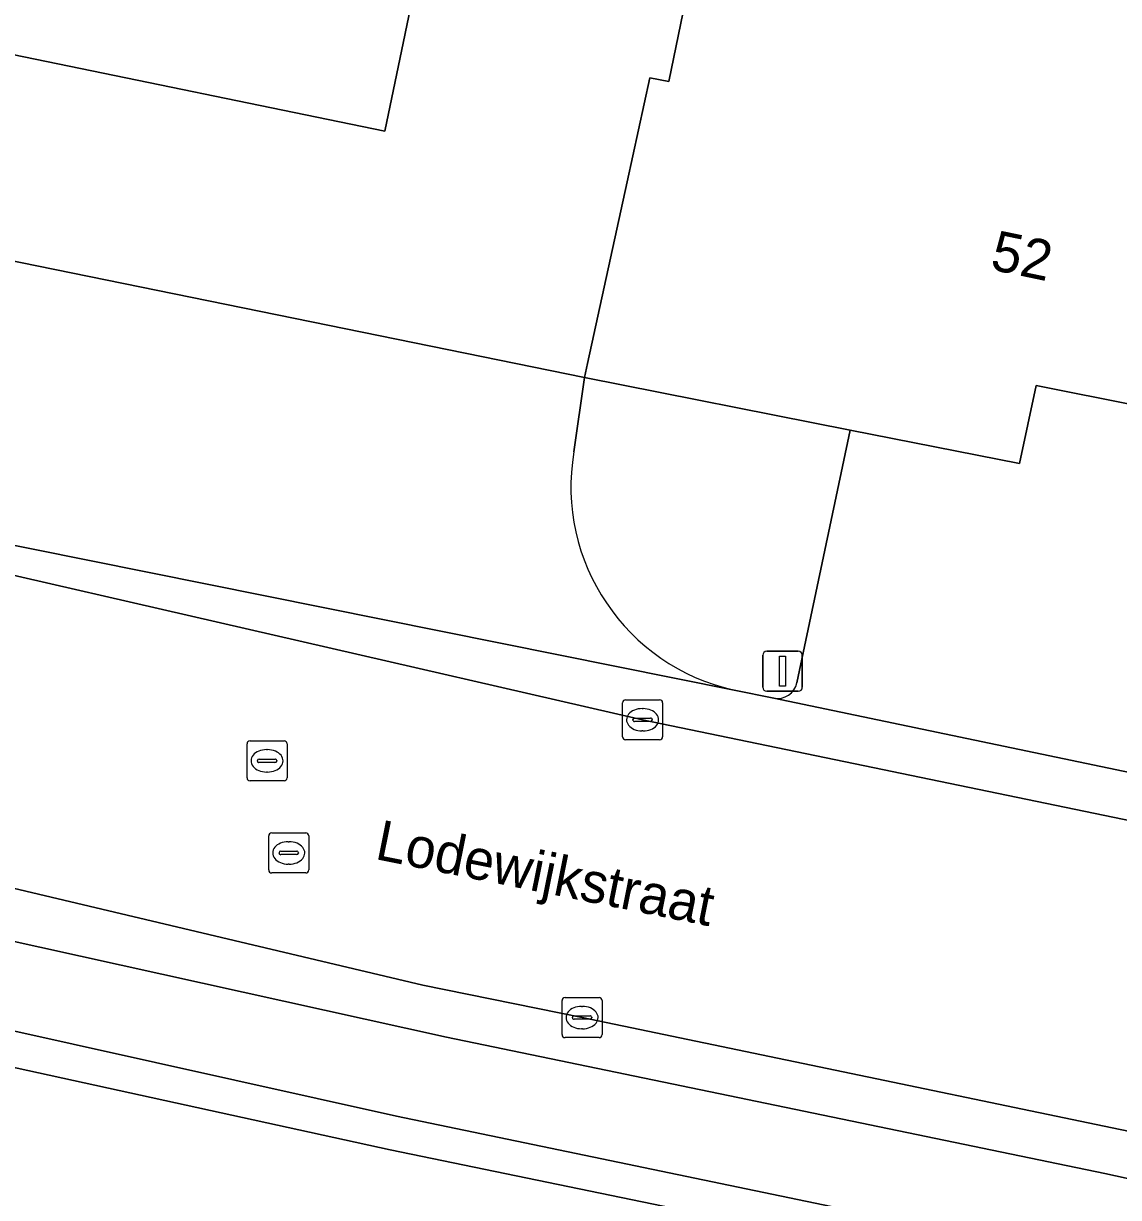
# Model space of a CAD drawing. Extents: x 157692 to 159674, y 381452 to 383291.
# Drawn here: x 159217.16 to 159244.53, y 382781.66 to 382811 of the extents above; entities that cross this region are included whole.
import ezdxf

# ---------------------------------------------------------------- set-up
doc = ezdxf.new("R2010")
doc.units = 0
for name, color, linetype in [('IMGEO_Erf', 7, 'Continuous'), ('IMGEO_Kolk', 7, 'Continuous'), ('IMGEO_Lichtmast', 7, 'Continuous'), ('IMGEO_Openbare_ruimte_label', 7, 'Continuous'), ('IMGEO_Pand', 7, 'Continuous'), ('IMGEO_Pand_nummerreeks', 7, 'Continuous'), ('IMGEO_Parkeervlak_open', 7, 'Continuous'), ('IMGEO_Rijbaan_lokaal_open', 7, 'Continuous'), ('IMGEO_Rioolput', 7, 'Continuous'), ('IMGEO_Voetpad_open', 7, 'Continuous')]:
    doc.layers.add(name, color=color, linetype=linetype)

msp = doc.modelspace()

# ---------------------------------------------------------------- linework, layer by layer
at = {"layer": 'IMGEO_Erf'}
for points in [[(159234.651, 382849.296), (159227.207, 382813.206), (159226.197, 382808.309), (159207.572, 382812.152), (159204.778, 382812.728), (159204.538, 382812.778), (159202.484, 382811.092), (159201.069, 382810.709), (159193.181, 382809.902), (159231.186, 382802.159), (159231.261, 382802.503), (159232.248, 382807.046), (159232.812, 382809.643), (159233.291, 382809.557), (159239.291, 382838.713), (159258.496, 382834.723), (159278.194, 382830.631), (159272.447, 382801.43), (159272.919, 382801.346), (159272.465, 382799.071), (159271.486, 382794.167), (159277.834, 382792.902), (159278.758, 382797.353)], [(159243.642, 382779.274), (159226.323, 382782.851), (159197.741, 382789.11), (159197.632, 382788.694), (159193.104, 382789.617), (159193.073, 382789.513), (159182.409, 382791.686), (159178.111, 382792.57), (159172.683, 382793.724), (159171.695, 382788.879), (159170.698, 382783.992), (159170.339, 382784.066), (159170.381, 382784.27), (159150.872, 382788.248), (159150.827, 382788.03), (159150.454, 382788.106), (159150.731, 382789.466), (159147.041, 382790.224), (159146.363, 382791.336), (159116.047, 382773.54)]]:
    msp.add_lwpolyline(points, dxfattribs=at)
at = {"layer": 'IMGEO_Kolk'}
for p, q in [((159232.134, 382793.174), (159232.134, 382794.026)), ((159232.209, 382794.1), (159233.061, 382794.1)), ((159232.622, 382793.88), (159232.647, 382793.88)), ((159233.135, 382794.026), (159233.135, 382793.174)), ((159232.393, 382793.594), (159232.393, 382793.606)), ((159232.831, 382793.557), (159232.433, 382793.557)), ((159232.436, 382793.643), (159232.834, 382793.643)), ((159232.877, 382793.606), (159232.877, 382793.594)), ((159232.645, 382793.32), (159232.62, 382793.32)), ((159233.061, 382793.1), (159232.209, 382793.1)), ((159230.622, 382785.731), (159230.622, 382786.583)), ((159230.697, 382786.657), (159231.549, 382786.657)), ((159231.623, 382786.583), (159231.623, 382785.731)), ((159230.924, 382786.2), (159231.322, 382786.2)), ((159231.11, 382786.437), (159231.135, 382786.437)), ((159230.881, 382786.151), (159230.881, 382786.163)), ((159231.319, 382786.114), (159230.921, 382786.114)), ((159231.365, 382786.163), (159231.365, 382786.151)), ((159231.549, 382785.657), (159230.697, 382785.657)), ((159231.133, 382785.877), (159231.108, 382785.877))]:
    msp.add_line(p, q, dxfattribs=at)
for points in [[(159232.134, 382793.174), (159232.134, 382794.026)], [(159232.209, 382794.1), (159233.061, 382794.1)], [(159233.135, 382794.026), (159233.135, 382793.174)], [(159233.061, 382793.1), (159232.209, 382793.1)], [(159230.622, 382785.731), (159230.622, 382786.583)], [(159230.697, 382786.657), (159231.549, 382786.657)], [(159231.623, 382786.583), (159231.623, 382785.731)], [(159231.549, 382785.657), (159230.697, 382785.657)]]:
    msp.add_lwpolyline(points, dxfattribs=at)
for centre, radius, start, end in [((159232.211, 382794.024), 0.0765, 91.552, 178.448), ((159232.211, 382794.024), 0.0765, 91.552, 178.448), ((159233.059, 382794.024), 0.0765, 1.552, 88.448), ((159233.059, 382794.024), 0.0765, 1.552, 88.448), ((159232.433, 382793.603), 0.0403, 85.8775, 175.7526), ((159232.43, 382793.593), 0.0366, 178.938, 274.7102), ((159232.834, 382793.6), 0.043, 264.8664, 352.4533), ((159232.838, 382793.605), 0.0386, 1.7309, 96.639), ((159232.211, 382793.176), 0.0765, 181.552, 268.448), ((159232.211, 382793.176), 0.0765, 181.552, 268.448), ((159233.059, 382793.176), 0.0765, 271.552, 358.448), ((159233.059, 382793.176), 0.0765, 271.552, 358.448), ((159230.699, 382786.581), 0.0765, 91.552, 178.448), ((159230.699, 382786.581), 0.0765, 91.552, 178.448), ((159231.547, 382786.581), 0.0765, 1.552, 88.448), ((159231.547, 382786.581), 0.0765, 1.552, 88.448), ((159230.921, 382786.16), 0.0403, 85.8775, 175.7526), ((159231.326, 382786.162), 0.0386, 1.7309, 96.639), ((159230.918, 382786.15), 0.0366, 178.938, 274.7102), ((159231.322, 382786.157), 0.043, 264.8664, 352.4533), ((159230.699, 382785.733), 0.0765, 181.552, 268.448), ((159230.699, 382785.733), 0.0765, 181.552, 268.448), ((159231.547, 382785.733), 0.0765, 271.552, 358.448), ((159231.547, 382785.733), 0.0765, 271.552, 358.448)]:
    msp.add_arc(centre, radius, start, end, dxfattribs=at)
for centre, major_axis, ratio, start_param, end_param in [((159232.621, 382793.6), (-0.387, 0.002), 0.722429, 4.712389, 7.853982), ((159232.646, 382793.6), (-0.39, 0.002), 0.717154, 1.570796, 4.712389), ((159231.109, 382786.157), (-0.387, 0.002), 0.722429, 4.712389, 7.853982), ((159231.134, 382786.157), (-0.39, 0.002), 0.717154, 1.570796, 4.712389)]:
    msp.add_ellipse(centre, major_axis=major_axis, ratio=ratio, start_param=start_param, end_param=end_param, dxfattribs=at)
at = {"layer": 'IMGEO_Lichtmast'}
for p, q in [((159235.737, 382795.313), (159236.527, 382795.313)), ((159236.527, 382795.313), (159235.737, 382795.313)), ((159235.637, 382794.413), (159235.637, 382795.213)), ((159235.637, 382795.213), (159235.637, 382794.413)), ((159236.627, 382795.213), (159236.627, 382794.413)), ((159236.627, 382794.413), (159236.627, 382795.213)), ((159236.527, 382794.313), (159235.737, 382794.313)), ((159235.737, 382794.313), (159236.527, 382794.313))]:
    msp.add_line(p, q, dxfattribs=at)
msp.add_lwpolyline([(159236.057, 382795.188), (159236.207, 382795.188), (159236.207, 382794.438), (159236.057, 382794.438), (159236.057, 382795.188)], dxfattribs=at)
for centre, start, end in [((159235.737, 382795.213), 90, 180), ((159235.737, 382795.213), 90, 180), ((159236.527, 382795.213), 0, 90), ((159236.527, 382795.213), 360, 90), ((159235.737, 382794.413), 180, 270), ((159235.737, 382794.413), 180, 270), ((159236.527, 382794.413), 270, 0), ((159236.527, 382794.413), 270, 0)]:
    msp.add_arc(centre, 0.1, start, end, dxfattribs=at)
at = {"layer": 'IMGEO_Pand'}
msp.add_lwpolyline([(159169.597, 382819.987), (159195.431, 382814.657), (159204.538, 382812.778), (159204.778, 382812.728), (159207.572, 382812.152), (159226.197, 382808.309), (159227.207, 382813.206), (159234.651, 382849.296), (159232.611, 382873.85), (159226.203, 382875.174), (159226.722, 382877.688), (159220.8, 382877.756), (159220.491, 382876.353), (159208.012, 382878.931), (159208.534, 382881.46), (159202.615, 382881.618), (159202.325, 382880.105), (159189.863, 382882.679), (159190.225, 382884.484), (159190.367, 382885.19), (159186.775, 382885.305)], dxfattribs=at)
msp.add_lwpolyline([(159258.496, 382834.723), (159239.291, 382838.713), (159233.291, 382809.557), (159232.812, 382809.643), (159232.248, 382807.046), (159231.261, 382802.503), (159231.186, 382802.159), (159237.819, 382800.84), (159242.053, 382800.005), (159242.468, 382801.952), (159247.611, 382800.93), (159251.526, 382800.152)], close=True, dxfattribs=at)
at = {"layer": 'IMGEO_Parkeervlak_open'}
for points in [[(159235.913, 382794.142), (159245.766, 382792.081), (159247.611, 382800.93), (159242.468, 382801.952), (159242.053, 382800.005), (159237.819, 382800.84), (159236.493, 382794.525)], [(159227.738, 382785.666), (159201.373, 382791.498)], [(159204.294, 382788.634), (159226.482, 382783.693), (159243.762, 382780.102), (159259.176, 382776.721)], [(159266.79, 382777.169), (159263.202, 382778.062), (159263.006, 382778.107), (159259.69, 382778.869), (159244.185, 382782.262), (159227.738, 382785.666)]]:
    msp.add_lwpolyline(points, dxfattribs=at)
msp.add_arc((159236.008, 382794.63), 0.497, 259.0257, 347.8514, dxfattribs=at)
at = {"layer": 'IMGEO_Rijbaan_lokaal_open'}
for points in [[(159142.303, 382804.672), (159154.207, 382802.251), (159172.516, 382798.525), (159191.396, 382794.678), (159212.814, 382790.358), (159227.146, 382786.964), (159231.122, 382786.156), (159249.698, 382782.295), (159265.922, 382778.61)], [(159267.897, 382785.971), (159251.348, 382789.727), (159232.635, 382793.6), (159214.213, 382797.832)]]:
    msp.add_lwpolyline(points, dxfattribs=at)
at = {"layer": 'IMGEO_Rioolput'}
for p, q in [((159222.749, 382792.148), (159222.749, 382793)), ((159222.824, 382793.074), (159223.676, 382793.074)), ((159223.75, 382793), (159223.75, 382792.148)), ((159223.237, 382792.854), (159223.262, 382792.854)), ((159223.008, 382792.568), (159223.008, 382792.58)), ((159223.446, 382792.531), (159223.048, 382792.531)), ((159223.051, 382792.617), (159223.449, 382792.617)), ((159223.492, 382792.58), (159223.492, 382792.568)), ((159223.676, 382792.074), (159222.824, 382792.074)), ((159223.26, 382792.294), (159223.235, 382792.294)), ((159223.291, 382789.846), (159223.291, 382790.698)), ((159223.366, 382790.772), (159224.218, 382790.772)), ((159224.292, 382790.698), (159224.292, 382789.846)), ((159223.593, 382790.315), (159223.991, 382790.315)), ((159223.779, 382790.552), (159223.804, 382790.552)), ((159223.55, 382790.266), (159223.55, 382790.278)), ((159223.988, 382790.229), (159223.59, 382790.229)), ((159224.034, 382790.278), (159224.034, 382790.266)), ((159224.218, 382789.772), (159223.366, 382789.772)), ((159223.802, 382789.992), (159223.777, 382789.992))]:
    msp.add_line(p, q, dxfattribs=at)
for points in [[(159222.749, 382792.148), (159222.749, 382793)], [(159222.824, 382793.074), (159223.676, 382793.074)], [(159223.75, 382793), (159223.75, 382792.148)], [(159223.676, 382792.074), (159222.824, 382792.074)], [(159223.291, 382789.846), (159223.291, 382790.698)], [(159223.366, 382790.772), (159224.218, 382790.772)], [(159224.292, 382790.698), (159224.292, 382789.846)], [(159224.218, 382789.772), (159223.366, 382789.772)]]:
    msp.add_lwpolyline(points, dxfattribs=at)
for centre, radius, start, end in [((159222.826, 382792.998), 0.0765, 91.552, 178.448), ((159222.826, 382792.998), 0.0765, 91.552, 178.448), ((159223.674, 382792.998), 0.0765, 1.552, 88.448), ((159223.674, 382792.998), 0.0765, 1.552, 88.448), ((159223.048, 382792.577), 0.0403, 85.8775, 175.7526), ((159223.045, 382792.567), 0.0366, 178.938, 274.7102), ((159223.449, 382792.574), 0.043, 264.8664, 352.4533), ((159223.453, 382792.579), 0.0386, 1.7309, 96.639), ((159222.826, 382792.15), 0.0765, 181.552, 268.448), ((159222.826, 382792.15), 0.0765, 181.552, 268.448), ((159223.674, 382792.15), 0.0765, 271.552, 358.448), ((159223.674, 382792.15), 0.0765, 271.552, 358.448), ((159223.368, 382790.696), 0.0765, 91.552, 178.448), ((159223.368, 382790.696), 0.0765, 91.552, 178.448), ((159224.216, 382790.696), 0.0765, 1.552, 88.448), ((159224.216, 382790.696), 0.0765, 1.552, 88.448), ((159223.59, 382790.275), 0.0403, 85.8775, 175.7526), ((159223.995, 382790.277), 0.0386, 1.7309, 96.639), ((159223.587, 382790.265), 0.0366, 178.938, 274.7102), ((159223.991, 382790.272), 0.043, 264.8664, 352.4533), ((159223.368, 382789.848), 0.0765, 181.552, 268.448), ((159223.368, 382789.848), 0.0765, 181.552, 268.448), ((159224.216, 382789.848), 0.0765, 271.552, 358.448), ((159224.216, 382789.848), 0.0765, 271.552, 358.448)]:
    msp.add_arc(centre, radius, start, end, dxfattribs=at)
for centre, major_axis, ratio, start_param, end_param in [((159223.236, 382792.574), (-0.387, 0.002), 0.722429, 4.712389, 7.853982), ((159223.261, 382792.574), (-0.39, 0.002), 0.717154, 1.570796, 4.712389), ((159223.778, 382790.272), (-0.387, 0.002), 0.722429, 4.712389, 7.853982), ((159223.803, 382790.272), (-0.39, 0.002), 0.717154, 1.570796, 4.712389)]:
    msp.add_ellipse(centre, major_axis=major_axis, ratio=ratio, start_param=start_param, end_param=end_param, dxfattribs=at)
at = {"layer": 'IMGEO_Voetpad_open'}
for points in [[(159230.917, 382800.295), (159231.186, 382802.159), (159193.181, 382809.902), (159178.487, 382808.398)], [(159157.677, 382809.268), (159214.213, 382797.832), (159232.635, 382793.6), (159251.348, 382789.727), (159267.897, 382785.971)], [(159265.922, 382778.61), (159249.698, 382782.295), (159231.122, 382786.156), (159227.146, 382786.964), (159212.814, 382790.358), (159191.396, 382794.678), (159172.516, 382798.525), (159154.207, 382802.251), (159142.303, 382804.672)], [(159142.651, 382803.548), (159143.221, 382803.281), (159175.832, 382796.66), (159175.97, 382796.632), (159185.945, 382794.62), (159190.971, 382793.6), (159201.221, 382791.532), (159201.373, 382791.498), (159227.738, 382785.666), (159244.185, 382782.262), (159259.69, 382778.869), (159263.006, 382778.107), (159263.202, 382778.062), (159266.79, 382777.169)], [(159236.493, 382794.525), (159237.819, 382800.84), (159231.186, 382802.159), (159230.917, 382800.295)], [(159206.067, 382800.157), (159214.41, 382798.462), (159234.921, 382794.343)], [(159278.891, 382783.905), (159278.359, 382784.09), (159275.958, 382784.877), (159273.113, 382785.705), (159269.672, 382786.684), (159268.091, 382787.106), (159263.204, 382788.273), (159260.53, 382788.897), (159252.635, 382790.651), (159251.857, 382790.82), (159245.766, 382792.081), (159235.913, 382794.142), (159234.921, 382794.343), (159214.41, 382798.462)], [(159234.921, 382794.343), (159235.913, 382794.142)], [(159197.741, 382789.11), (159226.323, 382782.851), (159243.642, 382779.274), (159258.94, 382775.934), (159262.434, 382775.1), (159265.951, 382774.254)], [(159259.176, 382776.721), (159243.762, 382780.102), (159226.482, 382783.693), (159204.294, 382788.634)]]:
    msp.add_lwpolyline(points, dxfattribs=at)
for centre, radius, start, end in [((159236.053, 382799.427), 5.209, 170.409, 257.4496), ((159236.053, 382799.427), 5.209, 170.409, 257.4496), ((159236.008, 382794.63), 0.497, 259.0257, 347.8514)]:
    msp.add_arc(centre, radius, start, end, dxfattribs=at)

# ---------------------------------------------------------------- texts
at = {"layer": 'IMGEO_Openbare_ruimte_label'}
msp.add_text('Lodewijkstraat', height=1, rotation=348.6339, dxfattribs=at).set_placement((159225.919, 382790.126))
at = {"layer": 'IMGEO_Pand_nummerreeks'}
msp.add_text('52', height=1, rotation=348.204, dxfattribs=at).set_placement((159241.292, 382804.864))

doc.saveas('drawing.dxf')
